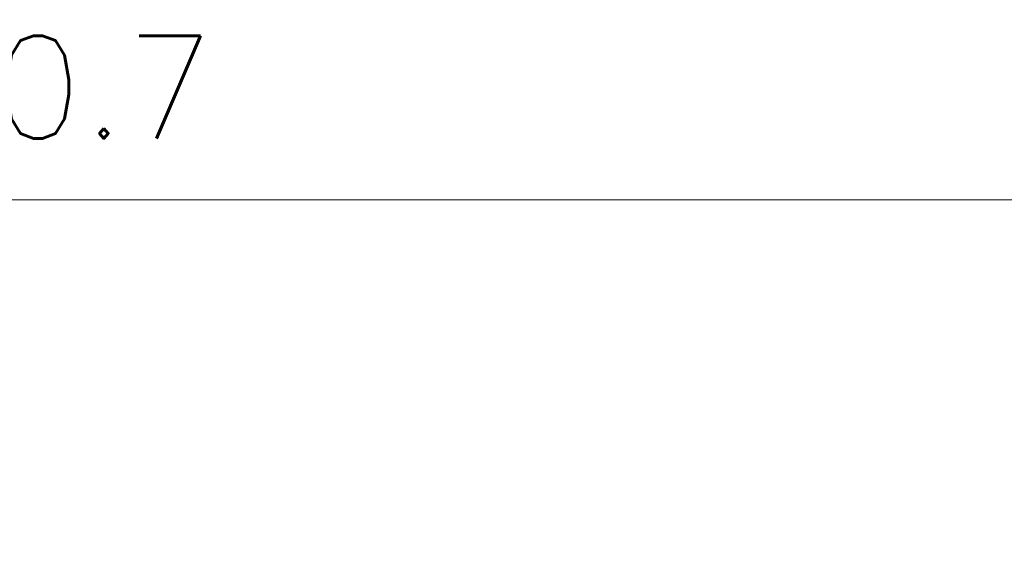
# Model space of a CAD drawing. Header units: millimetres. Extents: x 399 to 6233, y -1870 to 1602.
# Tile 595 of 656: x 5420 to 5444, y 332 to 345. Entities that reach past the tile are written whole.
import ezdxf

# ---------------------------------------------------------------- set-up
doc = ezdxf.new("R2010")
doc.units = ezdxf.units.MM
doc.layers.add('AM_5', color=3, linetype='Continuous', lineweight=25)
doc.styles.add('尺寸標註', font='romans.shx', dxfattribs={"bigfont": 'CHINESET.SHX'})
doc.dimstyles.new('CNS1$0', dxfattribs={"dimtxt": 2.5, "dimasz": 2.5, "dimexe": 1, "dimexo": 1, "dimgap": 1.5, "dimtad": 1, "dimtoh": 1, "dimdec": 1, "dimdsep": 46, "dimtxsty": '尺寸標註', "dimcen": 0, "dimclrd": 2, "dimclre": 2, "dimclrt": 1, "dimadec": 0, "dimazin": 2, "dimtp": 0.1, "dimtm": 0.1, "dimtfac": 0.71, "dimtdec": 1, "dimtmove": 0, "dimatfit": 0, "dimfxl": 0, "dimlwd": 13, "dimlwe": 13, "dimarcsym": 0})

# ---------------------------------------------------------------- blocks, each defined once
blk = doc.blocks.new('*D297')
at = {"layer": 'AM_5', "color": 2, "lineweight": 13}
for p, q in [((5339.611, 314.595), (5339.611, 341.186)), ((5500.331, 319.807), (5500.331, 341.186)), ((5342.111, 340.186), (5497.831, 340.186))]:
    blk.add_line(p, q, dxfattribs=at)
at = {"layer": 'AM_5', "color": 2, "lineweight": -2}
for points in [[(5342.111, 340.603), (5342.111, 339.77), (5339.611, 340.186)], [(5497.831, 340.603), (5497.831, 339.77), (5500.331, 340.186)]]:
    blk.add_solid(points, dxfattribs=at)
at = {"layer": 'Defpoints', "color": 0, "lineweight": -2}
for p in [(5500.331, 340.186), (5500.331, 318.807), (5339.611, 313.595)]:
    blk.add_point(p, dxfattribs=at)
at = {"layer": 'AM_5', "color": 1, "insert": (5419.971, 342.936), "char_height": 2.5, "attachment_point": 5, "style": '尺寸標註'}
blk.add_mtext('160.7', dxfattribs=at)

msp = doc.modelspace()

# ---------------------------------------------------------------- dimensions: what is measured, and where the dimension line sits
at = {"layer": 'AM_5'}
dim = msp.add_linear_dim(base=(5500.331, 340.186), p1=(5339.611, 313.595), p2=(5500.331, 318.807), dimstyle='CNS1$0', override={"dimtdec": 3}, dxfattribs=at)
dim.commit()
dim.dimension.update_dxf_attribs({"geometry": '*D297', "text_midpoint": (5419.971, 342.936)})

doc.saveas('drawing.dxf')
